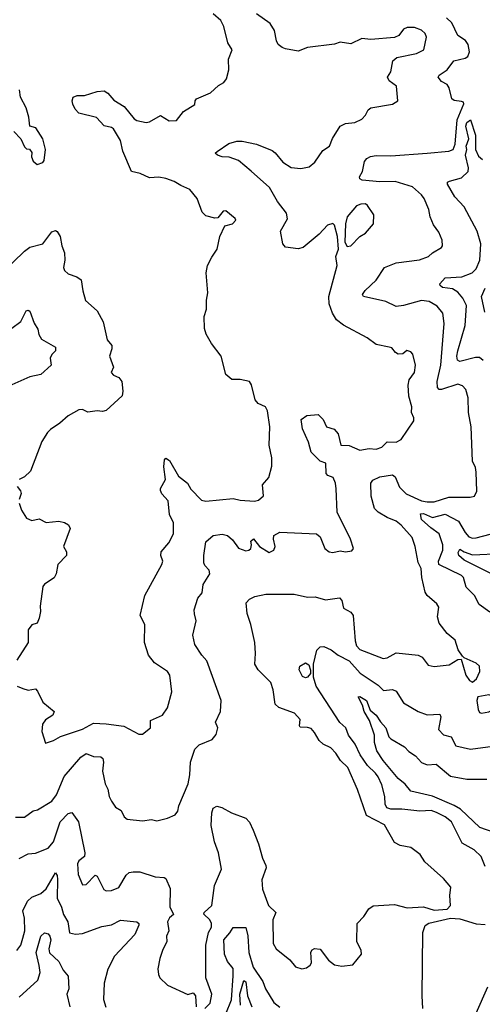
# Model space of a CAD drawing. Extents: x 1552294 to 1694791, y 811929 to 917222.
# Tile 494 of 643: x 1641398 to 1643950, y 869779 to 875212. Entities that reach past the tile are written whole.
import ezdxf

# ---------------------------------------------------------------- set-up
doc = ezdxf.new("R2010")
doc.units = 0

msp = doc.modelspace()

# ---------------------------------------------------------------- linework, layer by layer
at = {"layer": '0CON10XD'}
for points in [[(1641384.3, 871535), (1641415, 871521.5), (1641445, 871512.5), (1641485, 871519.2), (1641496.5, 871506.5), (1641525, 871445.5), (1641588, 871395), (1641581.2, 871375), (1641540.5, 871349.5), (1641524.6, 871325), (1641520, 871285), (1641540, 871220), (1641585, 871234), (1641623.4, 871256.6), (1641745, 871296.8), (1641805, 871329.7), (1641875, 871326.5), (1641973.2, 871313.2), (1642055, 871270), (1642075, 871270), (1642120, 871305), (1642118.8, 871345), (1642185.8, 871375), (1642214.2, 871415), (1642236.8, 871503.2), (1642225.7, 871595), (1642213.8, 871615), (1642142.4, 871662.4), (1642109.2, 871705), (1642086, 871775), (1642088.6, 871875), (1642063.2, 871925), (1642088.6, 872035), (1642182.9, 872205), (1642187.5, 872225), (1642176.7, 872255), (1642178.2, 872275), (1642221.1, 872325), (1642247.1, 872375), (1642245.9, 872435), (1642225, 872482.5), (1642217.1, 872557.1), (1642183.1, 872595), (1642174.4, 872615), (1642174.4, 872625), (1642201.5, 872675), (1642193.3, 872745), (1642197, 872783), (1642205, 872792.5), (1642225, 872780), (1642275, 872694), (1642323.8, 872655), (1642342.1, 872622.1), (1642400.3, 872560.3), (1642425, 872554.5), (1642575, 872569.5), (1642615, 872560), (1642694.1, 872555.9), (1642715, 872561.2), (1642742.5, 872585), (1642736.7, 872645), (1642772.9, 872685), (1642789.1, 872749.1), (1642788.6, 872795), (1642774.5, 872865), (1642777.1, 872965), (1642765.5, 873054.5), (1642754.4, 873075), (1642713.5, 873095), (1642696.2, 873115), (1642677.2, 873197.2), (1642666.4, 873216.4), (1642615, 873226.7), (1642567.4, 873227.4), (1642534.5, 873254.5), (1642510, 873355), (1642455.9, 873425.9), (1642426.1, 873476.1), (1642418.3, 873508.3), (1642415.9, 873574.1), (1642428, 873615), (1642427.8, 873665), (1642436.7, 873705), (1642427.3, 873815), (1642434.5, 873855), (1642457.6, 873902.4), (1642488, 873945), (1642502, 874015), (1642530, 874075), (1642572.5, 874085), (1642590, 874105), (1642586.7, 874115), (1642535, 874157.5), (1642520, 874155), (1642491.7, 874118.3), (1642475, 874116.7), (1642425, 874128.8), (1642405, 874150), (1642376.2, 874225), (1642336, 874275), (1642286.2, 874296.2), (1642249.8, 874319.8), (1642205, 874335.7), (1642165, 874342.5), (1642115, 874340), (1642062.5, 874362.5), (1642015, 874374.4), (1641966.5, 874486.5), (1641954.6, 874545), (1641915, 874609.2), (1641905, 874617.1), (1641865, 874626.2), (1641822, 874672), (1641725, 874695.8), (1641705, 874718), (1641691.9, 874745), (1641688, 874765), (1641693.3, 874785), (1641715, 874793.3), (1641755, 874794), (1641825, 874815.7), (1641865, 874818.6), (1641885, 874805.8), (1641917.8, 874767.8), (1641975, 874732.5), (1642030, 874665), (1642045, 874655.7), (1642095, 874645.6), (1642115, 874648.5), (1642175, 874684), (1642223.3, 874653.3), (1642263.3, 874655), (1642302, 874705), (1642365, 874743.3), (1642366.2, 874765), (1642373.8, 874775), (1642451.4, 874808.6), (1642495, 874848), (1642525, 874866.2), (1642538, 874885), (1642552, 874935), (1642549.2, 874995), (1642570, 875045), (1642546, 875085), (1642523.3, 875175), (1642506.8, 875206.8), (1642465, 875244.4)], [(1642420, 869755), (1642447.9, 869785), (1642458.6, 869835), (1642425.6, 869925), (1642424.7, 870105), (1642438.9, 870175), (1642455.2, 870204.8), (1642456.7, 870225), (1642446.2, 870245), (1642414.3, 870275.7), (1642415.7, 870285), (1642458.8, 870325), (1642472.2, 870435), (1642510.5, 870525), (1642495.2, 870615), (1642473.5, 870675), (1642453.7, 870766.3), (1642457.5, 870835), (1642465, 870861.2), (1642485, 870872), (1642512.5, 870865), (1642565.9, 870835.9), (1642645, 870805.8), (1642665, 870784.2), (1642685, 870740.8), (1642714.7, 870664.7), (1642737.1, 870585), (1642756.4, 870545), (1642757.2, 870532.8), (1642733.3, 870465), (1642738.2, 870415), (1642770, 870325), (1642810.6, 870285), (1642793.5, 870245), (1642796.7, 870115), (1642812.5, 870085), (1642888.8, 870025), (1642919.2, 869985), (1642955, 869974), (1642979.3, 869980.7), (1643000.8, 869995), (1643007.7, 870007.7), (1643003.9, 870066.1), (1643010.7, 870079.3), (1643025, 870087.5), (1643055, 870082.5), (1643101.7, 870021.7), (1643135, 869996), (1643175, 869990), (1643235, 869996.9), (1643283.8, 870056.2), (1643281.3, 870075), (1643257.4, 870125), (1643258.8, 870225), (1643297, 870263), (1643324, 870305), (1643348.3, 870321.7), (1643465, 870329.7), (1643535, 870310.8), (1643625, 870317.5), (1643685, 870298.5), (1643755, 870304.2), (1643773.8, 870325), (1643770.6, 870379.4), (1643776, 870425), (1643735, 870474), (1643633.3, 870565), (1643606.7, 870605), (1643555, 870643.6), (1643496.2, 870656.2), (1643465, 870672), (1643409.8, 870769.8), (1643311.7, 870821.7), (1643260.9, 870965), (1643208.9, 871085), (1643166.9, 871125), (1643142.2, 871165), (1643115, 871194.2), (1643071.2, 871215), (1643050.6, 871235), (1643025, 871279.4), (1643005, 871300.4), (1642985, 871307.3), (1642945, 871308.8), (1642940.8, 871315), (1642945, 871350), (1642914.2, 871385), (1642827.1, 871417.1), (1642806.4, 871435), (1642796.5, 871515), (1642782.9, 871555), (1642713.1, 871625), (1642694.3, 871655), (1642699.4, 871715), (1642694.4, 871775), (1642673.8, 871875), (1642653.2, 871935), (1642647.1, 871995), (1642665.4, 872014.6), (1642695, 872029.1), (1642755, 872041.2), (1642912.2, 872042.2), (1642985, 872026.2), (1643028.3, 872028.3), (1643085, 872010), (1643162.1, 872022.1), (1643175, 872006.7), (1643184.4, 871965), (1643225, 871942.1), (1643236.5, 871925), (1643248, 871785), (1643255, 871756.7), (1643275, 871736.6), (1643403, 871687), (1643425, 871690), (1643475, 871717.5), (1643595, 871705.5), (1643618.1, 871695), (1643650.3, 871650.3), (1643685, 871642.5), (1643767.1, 871652.9), (1643815, 871681.9), (1643833.6, 871683.6), (1643859.2, 871595), (1643878.8, 871565), (1643895, 871556.2), (1643916.7, 871575), (1643935.8, 871615), (1643933.8, 871645), (1643915, 871662), (1643850.5, 871690.5), (1643840.5, 871700.5), (1643816, 871735), (1643799.1, 871789.1), (1643755, 871825.8), (1643711.9, 871881.9), (1643703, 871917), (1643709.7, 871969.7), (1643698.7, 871988.7), (1643645, 872034), (1643633.9, 872053.9), (1643615.7, 872134.3), (1643613, 872183), (1643595, 872216.7), (1643579.5, 872305), (1643563.2, 872355), (1643502.8, 872422.8), (1643475, 872444.5), (1643425, 872464.6), (1643375, 872495.4), (1643355.4, 872515), (1643337.4, 872582.6), (1643334.7, 872655.3), (1643345, 872671.1), (1643385, 872690.3), (1643455, 872700), (1643469, 872689), (1643492.6, 872632.6), (1643530.4, 872595), (1643615, 872557.1), (1643645, 872551.8), (1643685, 872551.3), (1643765, 872576.8), (1643882.7, 872577.3), (1643907, 872583), (1643919.7, 872610.3), (1643916.5, 872715), (1643911.7, 872741.7), (1643895.5, 872775.5), (1643888.7, 872965), (1643873.5, 873045), (1643871.8, 873125), (1643859.3, 873170.7), (1643840.8, 873190.8), (1643815, 873200.3), (1643725, 873171.9), (1643711.6, 873171.6), (1643702.6, 873182.6), (1643700.3, 873215), (1643721.1, 873305), (1643740.1, 873535), (1643731.8, 873591.8), (1643701.5, 873631.5), (1643656.2, 873656.2), (1643615, 873662.4), (1643514.8, 873634.8), (1643475, 873630.2), (1643416.9, 873656.9), (1643295, 873684.7), (1643288.9, 873695), (1643302.7, 873717.3), (1643364.7, 873775.3), (1643410.8, 873845), (1643475, 873871.1), (1643602.4, 873887.6), (1643653.3, 873905), (1643675, 873926.2), (1643723.8, 873955), (1643730, 873965), (1643728.6, 873995), (1643709.3, 874039.3), (1643679.7, 874079.7), (1643661.9, 874125), (1643654.5, 874165), (1643629.4, 874225), (1643615, 874245.7), (1643565, 874290), (1643469.4, 874319.4), (1643385, 874317), (1643286.7, 874326.7), (1643274.3, 874334.3), (1643273.2, 874345), (1643288, 874375), (1643300.3, 874429.7), (1643313.2, 874446.8), (1643333.8, 874456.2), (1643365, 874462.3), (1643445, 874461.3), (1643645, 874476.3), (1643765, 874487.4), (1643788.1, 874495), (1643800.3, 874525), (1643810.8, 874659.2), (1643847.3, 874747.3), (1643845, 874756.7), (1643835, 874761.5), (1643795, 874766.9), (1643781.4, 874775), (1643766.5, 874836.5), (1643755, 874854), (1643725, 874871.4), (1643705.8, 874895), (1643710.8, 874905), (1643756, 874935), (1643792.9, 874985), (1643855, 874999.3), (1643870.6, 875009.4), (1643879.2, 875035), (1643871.6, 875075), (1643856.7, 875096.7), (1643814.6, 875125), (1643781.3, 875195), (1643752.3, 875222.3)], [(1643144, 872624), (1643140.8, 872655), (1643126.9, 872685), (1643097.3, 872697.3), (1643087.9, 872707.9), (1643087.5, 872765), (1643055, 872776), (1643006.7, 872825), (1642990.8, 872880.8), (1642958.8, 872955), (1642950, 873005), (1642981.7, 873028.3), (1643045, 873034), (1643072.2, 873005), (1643091.2, 872965), (1643132, 872952), (1643155, 872927.5), (1643170, 872865), (1643215, 872861.9), (1643273.8, 872836.2), (1643325, 872845.3), (1643365, 872841.8), (1643395, 872854), (1643425, 872882.9), (1643475, 872880.9), (1643502, 872895), (1643571.7, 872998.3), (1643572.5, 873015), (1643560, 873045), (1643560.8, 873075), (1643543.6, 873135), (1643541.2, 873195), (1643545.6, 873225), (1643575.8, 873265), (1643582, 873305), (1643567, 873367), (1643555, 873380), (1643532.5, 873387.5), (1643511.7, 873368.3), (1643485, 873366.7), (1643470, 873375), (1643450.5, 873400.5), (1643435.9, 873405.9), (1643365, 873420), (1643315, 873457.1), (1643185, 873525.8), (1643145.5, 873555.5), (1643122.9, 873592.9), (1643104.5, 873645), (1643103.8, 873685), (1643149.4, 873855), (1643141.2, 873905), (1643155.7, 873945), (1643151.5, 874015), (1643135, 874078.8), (1643125, 874087.5), (1643095, 874078.6), (1643050.8, 874029.2), (1642962, 873955), (1642935, 873948.5), (1642865, 873957.5), (1642848.9, 873975), (1642836.2, 874045), (1642875, 874113.3), (1642870, 874145), (1642819.2, 874209.2), (1642775.4, 874285.4), (1642675, 874375.6), (1642605, 874435.8), (1642554.1, 874454.1), (1642515, 874455.7), (1642490, 874465), (1642476.7, 874475), (1642486.7, 874485), (1642551.2, 874528.8), (1642595, 874542.5), (1642625, 874542.5), (1642705, 874524.4), (1642790.6, 874490.6), (1642807.8, 874477.8), (1642849.4, 874425), (1642895, 874395.5), (1642949.5, 874390.5), (1642995, 874400), (1643025.4, 874425), (1643070.2, 874489.8), (1643107.1, 874515), (1643123.1, 874556.9), (1643166, 874625), (1643195, 874640), (1643246.2, 874643.8), (1643285, 874662.5), (1643305, 874684.3), (1643320.7, 874715), (1643334.2, 874725.8), (1643454, 874745), (1643484.3, 874765), (1643475.8, 874845), (1643435.8, 874875), (1643426, 874895), (1643445.7, 874925), (1643455.7, 874985), (1643477.5, 875002.5), (1643587.5, 875025), (1643626.9, 875045), (1643641.2, 875115), (1643635, 875136.7), (1643615, 875154), (1643575, 875168), (1643535, 875169.2), (1643515, 875159.2), (1643488.6, 875125), (1643465, 875114.6), (1643335, 875102.2), (1643285, 875108.9), (1643225, 875079.4), (1643165, 875087.1), (1643135, 875077.8), (1642985, 875059.4), (1642935, 875038.5), (1642865, 875051.5), (1642845, 875058.1), (1642824.4, 875075), (1642814.7, 875094.7), (1642802.7, 875152.7), (1642780.1, 875190.1), (1642704.5, 875244.5)], [(1641366.7, 874595), (1641403.8, 874555), (1641425, 874510), (1641435, 874500), (1641451.7, 874498.3), (1641465, 874480), (1641463.8, 874455), (1641471.7, 874431.7), (1641495, 874413.8), (1641525.7, 874424.3), (1641533.3, 874435), (1641540, 874495), (1641526.7, 874555), (1641486.7, 874615), (1641453.3, 874625), (1641448.1, 874675), (1641434.4, 874725), (1641402, 874785), (1641398, 874825)], [(1643955, 873331.1), (1643935, 873347.8), (1643911.7, 873348.3), (1643825.5, 873325.5), (1643813.7, 873333.7), (1643809.7, 873355), (1643814.2, 873385), (1643854.7, 873525), (1643862, 873635), (1643843.1, 873675), (1643815, 873709), (1643785, 873727.1), (1643730.6, 873735), (1643717.3, 873745), (1643715.4, 873755), (1643745, 873786.9), (1643836.1, 873793.9), (1643894.4, 873815), (1643915, 873836.9), (1643935.7, 873885), (1643940.8, 873975), (1643921.2, 874045), (1643849.7, 874179.7), (1643798.2, 874235), (1643756.9, 874305), (1643758, 874315), (1643768.3, 874321.7), (1643835, 874339.1), (1643870.8, 874375), (1643873.5, 874395), (1643856.8, 874465), (1643863.5, 874495), (1643860.6, 874515), (1643874.7, 874554.7), (1643859.5, 874625), (1643865, 874645.5), (1643885, 874660), (1643911.3, 874575), (1643912.2, 874495), (1643929.3, 874459.3), (1643950.2, 874440.2)], [(1643205, 873960), (1643225, 873964), (1643273.3, 874015), (1643306.3, 874033.7), (1643348.8, 874085), (1643351.2, 874135), (1643317.3, 874187.3), (1643305, 874196), (1643280, 874195), (1643255.9, 874184.1), (1643204.7, 874125), (1643194.7, 874085), (1643191.4, 873985), (1643205, 873960)], [(1641298.8, 873811.2), (1641425, 873934), (1641455, 873956), (1641526.7, 873975), (1641575, 874042), (1641595, 874048.6), (1641605, 874042.9), (1641622.1, 874015), (1641630.3, 873965), (1641645.6, 873925), (1641646.7, 873885), (1641639.6, 873845), (1641645, 873827.9), (1641665, 873809.5), (1641713.5, 873793.5), (1641737.4, 873777.4), (1641745.8, 873715.8), (1641761.7, 873661.7), (1641825.8, 873605), (1641858.9, 873545), (1641881.4, 873445), (1641905.7, 873415), (1641907.1, 873395), (1641894.2, 873355), (1641916, 873295), (1641903.3, 873265), (1641915, 873250), (1641945, 873237.5), (1641961.2, 873215), (1641967.9, 873162.1), (1641963.6, 873136.4), (1641875, 873056), (1641855, 873050), (1641825, 873053.3), (1641775, 873046.7), (1641745, 873061.2), (1641725, 873060), (1641665, 873026), (1641620, 872985), (1641569.1, 872950.9), (1641551.4, 872935), (1641520.8, 872885), (1641458.6, 872721.4), (1641425, 872690), (1641395, 872674.2)], [(1643962.8, 873597.3), (1643945.4, 873685), (1643965, 873730.6)], [(1641355, 873510), (1641405, 873545.8), (1641434.5, 873605.5), (1641445, 873610), (1641455, 873603.3), (1641478.1, 873538.1), (1641498.9, 873505), (1641503.6, 873475), (1641518.9, 873448.9), (1641595.8, 873405), (1641595.8, 873385), (1641575, 873363.8), (1641567.1, 873345), (1641571.2, 873305), (1641515.3, 873254.7), (1641455, 873242.2), (1641355, 873197.1)], [(1641375, 870812.2), (1641425, 870810.9), (1641472.6, 870847.4), (1641497.4, 870852.6), (1641575, 870900), (1641601.8, 870935), (1641643.6, 871036.4), (1641735, 871141.8), (1641765, 871162.9), (1641806.2, 871146.2), (1641845, 871144.3), (1641856.2, 871136.2), (1641860, 871115), (1641855.5, 871065), (1641869.6, 870995), (1641884.2, 870965.8), (1641891.5, 870925), (1641905, 870899.2), (1641927.3, 870867.3), (1641957.8, 870847.8), (1641975, 870813.3), (1641990.5, 870800.5), (1642075, 870792), (1642125, 870798), (1642155, 870792), (1642214.1, 870805.9), (1642255, 870824.2), (1642270.8, 870845), (1642275.8, 870875), (1642326.7, 870995), (1642336.5, 871045), (1642340, 871115), (1642363.9, 871186.1), (1642388.7, 871211.3), (1642459.4, 871240.6), (1642482.7, 871267.3), (1642491.2, 871305), (1642478, 871335), (1642506.4, 871395), (1642508.8, 871455), (1642430.9, 871675), (1642402.9, 871705), (1642363.3, 871765), (1642353.8, 871815), (1642371.9, 871895), (1642363.2, 871933.2), (1642360, 871955), (1642380.8, 872019.2), (1642405, 872050), (1642410.8, 872095), (1642446.2, 872155), (1642443.8, 872175), (1642420.2, 872200.2), (1642414.4, 872215), (1642413.3, 872255), (1642425, 872330), (1642465, 872365.6), (1642515, 872372.5), (1642545, 872365.8), (1642571.7, 872341.7), (1642605, 872296.7), (1642645, 872281.2), (1642662.5, 872285), (1642673.3, 872295), (1642677.5, 872315), (1642673.3, 872335), (1642687, 872347), (1642720, 872305), (1642775, 872271.2), (1642800, 872285), (1642806.7, 872305), (1642797.5, 872345), (1642800, 872365), (1642833.3, 872385), (1643035, 872374.3), (1643055, 872358.8), (1643080.8, 872295), (1643105, 872275.8), (1643125, 872271.4), (1643165, 872281.2), (1643195, 872276.2), (1643229.2, 872280.8), (1643238.8, 872295), (1643223.3, 872345), (1643150, 872495), (1643144, 872624)], [(1641385, 872636.7), (1641403.1, 872613.1), (1641407.3, 872597.3), (1641394.5, 872565)], [(1641395.6, 872545), (1641408.5, 872505), (1641435, 872461.4), (1641465, 872448.6), (1641505, 872457.8), (1641545, 872437.3), (1641615, 872445.5), (1641645, 872436.9), (1641668, 872425), (1641677.1, 872405), (1641640, 872305), (1641655.7, 872275), (1641657.1, 872255), (1641609.2, 872205), (1641598.9, 872155), (1641587.9, 872132.1), (1641535, 872096.4), (1641525.9, 872084.1), (1641511.9, 871975), (1641513.9, 871946.1), (1641505, 871910), (1641495, 871882.5), (1641465, 871873.8), (1641445, 871846.2), (1641444.4, 871775), (1641382.6, 871677.4)], [(1643992, 871942), (1643931.9, 871985), (1643905.7, 872035), (1643861.3, 872081.3), (1643845, 872134.4), (1643835.4, 872145), (1643710.3, 872205), (1643707.2, 872225), (1643731.4, 872285), (1643732.2, 872315), (1643711.7, 872375), (1643665, 872408.6), (1643615, 872453.4), (1643608.6, 872485), (1643625, 872487.3), (1643675, 872465.7), (1643745, 872483.5), (1643818, 872445), (1643855, 872381.8), (1643875, 872359.1), (1643895, 872350.5), (1643915, 872352.3), (1644036, 872385)], [(1644000, 872155), (1643849.5, 872229.5), (1643819.3, 872255), (1643817.4, 872272.6), (1643825, 872290), (1643848.9, 872275), (1643895, 872259.2), (1644055, 872266.2)], [(1643965, 870539.2), (1643943.8, 870595), (1643905, 870631.6), (1643837.8, 870667.8), (1643779.1, 870785), (1643745, 870812.9), (1643697.8, 870837.8), (1643667.5, 870847.5), (1643604.4, 870844.4), (1643505, 870856.5), (1643445, 870855.8), (1643423.8, 870863.8), (1643413.3, 870883.3), (1643411.2, 870925), (1643395, 870990), (1643375, 871034.4), (1643361.1, 871055), (1643315.8, 871095.9), (1643275.6, 871155), (1643248.8, 871215), (1643211.8, 871265), (1643197.5, 871305), (1643163.9, 871333.9), (1643034.2, 871534.2), (1643018.9, 871585), (1643018, 871655), (1643037.6, 871732.4), (1643055, 871751.2), (1643075, 871753.1), (1643115.6, 871735.6), (1643155, 871706), (1643215, 871673.5), (1643276.4, 871606.4), (1643375, 871540.4), (1643405, 871511.4), (1643455, 871516.2), (1643475, 871506), (1643515, 871443.3), (1643595, 871394.5), (1643645, 871376.9), (1643715, 871380), (1643721.2, 871365), (1643707.5, 871295), (1643735, 871265.7), (1643778.8, 871255), (1643803.1, 871205), (1643885, 871187), (1644007.2, 871202.7)], [(1642975, 871580), (1642957.3, 871587.3), (1642940, 871625), (1642943.3, 871645), (1642975, 871662.5), (1642992.5, 871652.5), (1643003, 871623), (1643002.5, 871605), (1642985, 871584), (1642975, 871580)], [(1644015, 870726.8), (1643935.5, 870755.5), (1643829.7, 870855), (1643795, 870875.8), (1643675, 870927.7), (1643555, 870955.8), (1643525, 870993.5), (1643485.7, 871025.7), (1643402.3, 871125), (1643368.3, 871178.3), (1643355.5, 871224.5), (1643355.3, 871265), (1643327.1, 871345), (1643298.1, 871395), (1643288.8, 871428.8), (1643264.4, 871475), (1643273.3, 871476.7), (1643311.2, 871455), (1643332, 871402), (1643364.4, 871374.4), (1643387.4, 871337.4), (1643417.3, 871305), (1643433.9, 871255), (1643445, 871243.3), (1643520, 871200), (1643543.7, 871173.7), (1643580.5, 871150.5), (1643615, 871113.8), (1643645, 871101.1), (1643695, 871104.6), (1643775, 871038), (1643865, 871022), (1643975, 871021.1)], [(1643945, 871384.6), (1643985, 871392.3), (1644035, 871418.6), (1644051.2, 871438.8), (1644053.5, 871463.5), (1643985, 871486.5), (1643924.4, 871475.6), (1643920, 871455), (1643926.2, 871406.2), (1643935, 871389.2), (1643945, 871384.6)], [(1641584.3, 870675.7), (1641621.6, 870785), (1641665, 870832), (1641685, 870837.8), (1641721.8, 870785), (1641757.9, 870615), (1641755.3, 870594.7), (1641725, 870570), (1641716.9, 870555), (1641720, 870495), (1641745, 870438.8), (1641765, 870440), (1641815, 870491.2), (1641825, 870486.2), (1641862.4, 870412.4), (1641875.4, 870405.4), (1641905, 870407.7), (1641945, 870424), (1641985, 870492.2), (1642002.8, 870507.2), (1642025, 870510.6), (1642060.3, 870510.3), (1642145, 870482.9), (1642195, 870479.2), (1642205, 870472.5), (1642228.5, 870418.5), (1642226.1, 870316.1), (1642245.8, 870275), (1642223.8, 870256.2), (1642212.9, 870235), (1642221.2, 870185), (1642208, 870155), (1642210, 870125), (1642185, 870076.7), (1642171.2, 870031.2), (1642159.4, 869975), (1642163, 869943), (1642172, 869925), (1642214, 869885), (1642325, 869832.5), (1642355, 869842.5), (1642368, 869825), (1642372.2, 869765)], [(1641395, 870583.1), (1641445, 870608.9), (1641485, 870613.3), (1641555, 870640.8), (1641584.3, 870675.7)], [(1641415, 870143.3), (1641426, 870184), (1641425.3, 870255), (1641416.2, 870295), (1641441.2, 870348.8), (1641465, 870370.8), (1641515, 870391.1), (1641545, 870416.7), (1641595, 870504.2), (1641605, 870490), (1641607.7, 870467.7), (1641604.8, 870365), (1641629.7, 870315), (1641640.6, 870275), (1641662.9, 870235), (1641673.7, 870173.6), (1641705.8, 870165.8), (1641745, 870169.1), (1641851.8, 870208.2), (1641905, 870218), (1641955, 870243.6), (1642045, 870234.5), (1642055.4, 870225), (1642055.3, 870215), (1642034, 870165), (1641921.1, 870045), (1641885, 869972), (1641864.7, 869895), (1641860.7, 869805), (1641873.4, 869763.4)], [(1643621.4, 869755), (1643617.2, 869825), (1643621.5, 870175), (1643635, 870213.3), (1643655, 870226.2), (1643775, 870254.6), (1643825, 870250), (1643915, 870223.8), (1643965, 870218.9)], [(1641395, 869818.2), (1641498.7, 869911.3), (1641511.4, 869955), (1641505, 869993.1), (1641488.8, 870065), (1641514, 870155), (1641535, 870173.3), (1641555, 870167.8), (1641565.4, 870155), (1641570, 870135), (1641559.3, 870085), (1641562.5, 870062.5), (1641615, 870015.3), (1641638.3, 869968.3), (1641665.9, 869935), (1641670, 869865), (1641658.1, 869835), (1641674.6, 869765)], [(1642535, 869726.9), (1642565.7, 869804.3), (1642575.5, 869935.5), (1642575, 869976.2), (1642544.4, 870015), (1642528.4, 870055), (1642523.4, 870135), (1642557.4, 870172.6), (1642575, 870202.5), (1642645, 870202), (1642656.6, 870156.6), (1642661.7, 870065), (1642685, 869984.6), (1642740, 869905), (1642754.1, 869864.1), (1642799.6, 869789.6), (1642833, 869763)], [(1641383.3, 870075), (1641404, 870105), (1641415, 870143.3)], [(1642616.8, 869775), (1642613, 869835), (1642635, 869910), (1642645, 869903.8), (1642654.8, 869825), (1642678.8, 869765)], [(1643915, 869730), (1643979.8, 869875)]]:
    msp.add_lwpolyline(points, dxfattribs=at)

doc.saveas('drawing.dxf')
